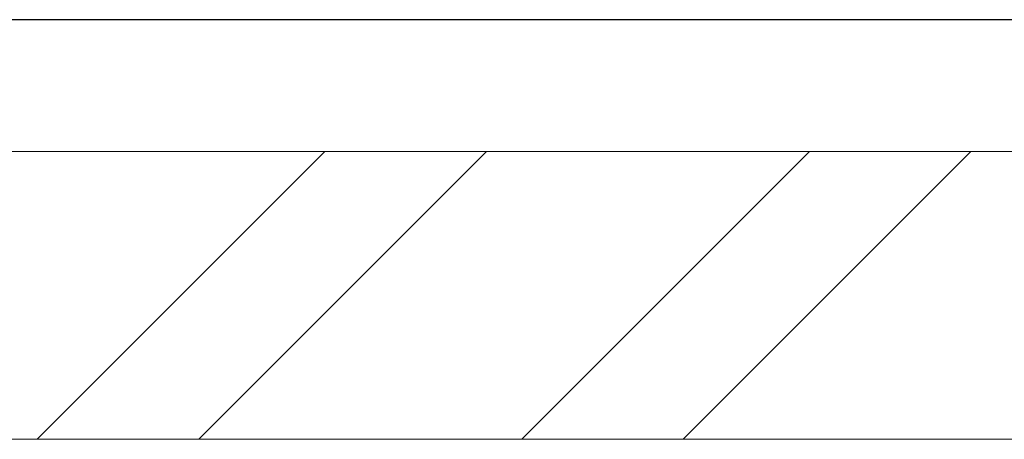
# Model space of a CAD drawing. Header units: millimetres. Extents: x 53645 to 137188, y 78097 to 135542.
# Tile 259 of 288: x 121484 to 121895, y 128046 to 128221. Entities that reach past the tile are written whole.
import ezdxf

# ---------------------------------------------------------------- set-up
doc = ezdxf.new("R2010")
doc.units = ezdxf.units.MM
doc.linetypes.add('CONTI', pattern=[0])
doc.linetypes.add('GOST2.303 5', pattern=[24, 20, -1.5, 1, -1.5])
doc.layers.add('axis_dim', color=40, linetype='CONTI')
doc.layers.add('Wall2', color=40, linetype='Continuous', lineweight=5)

msp = doc.modelspace()

# ---------------------------------------------------------------- linework, layer by layer
at = {"layer": 'axis_dim', "linetype": 'GOST2.303 5', "lineweight": 25, "ltscale": 100}
msp.add_lwpolyline([(123427.31, 128221.38), (117677.31, 128221.38)], dxfattribs=at)
at = {"layer": 'Wall2', "ltscale": 100}
for points in [[(121402.33, 128166.38), (122002.3, 128166.38)], [(121491.49, 128046.38), (121611.49, 128166.38)], [(121558.85, 128046.38), (121678.85, 128166.38)], [(121693.55, 128046.38), (121813.55, 128166.38)], [(121760.9, 128046.38), (121880.9, 128166.38)], [(122002.3, 128046.38), (118952.31, 128046.38)]]:
    msp.add_lwpolyline(points, dxfattribs=at)

doc.saveas('drawing.dxf')
